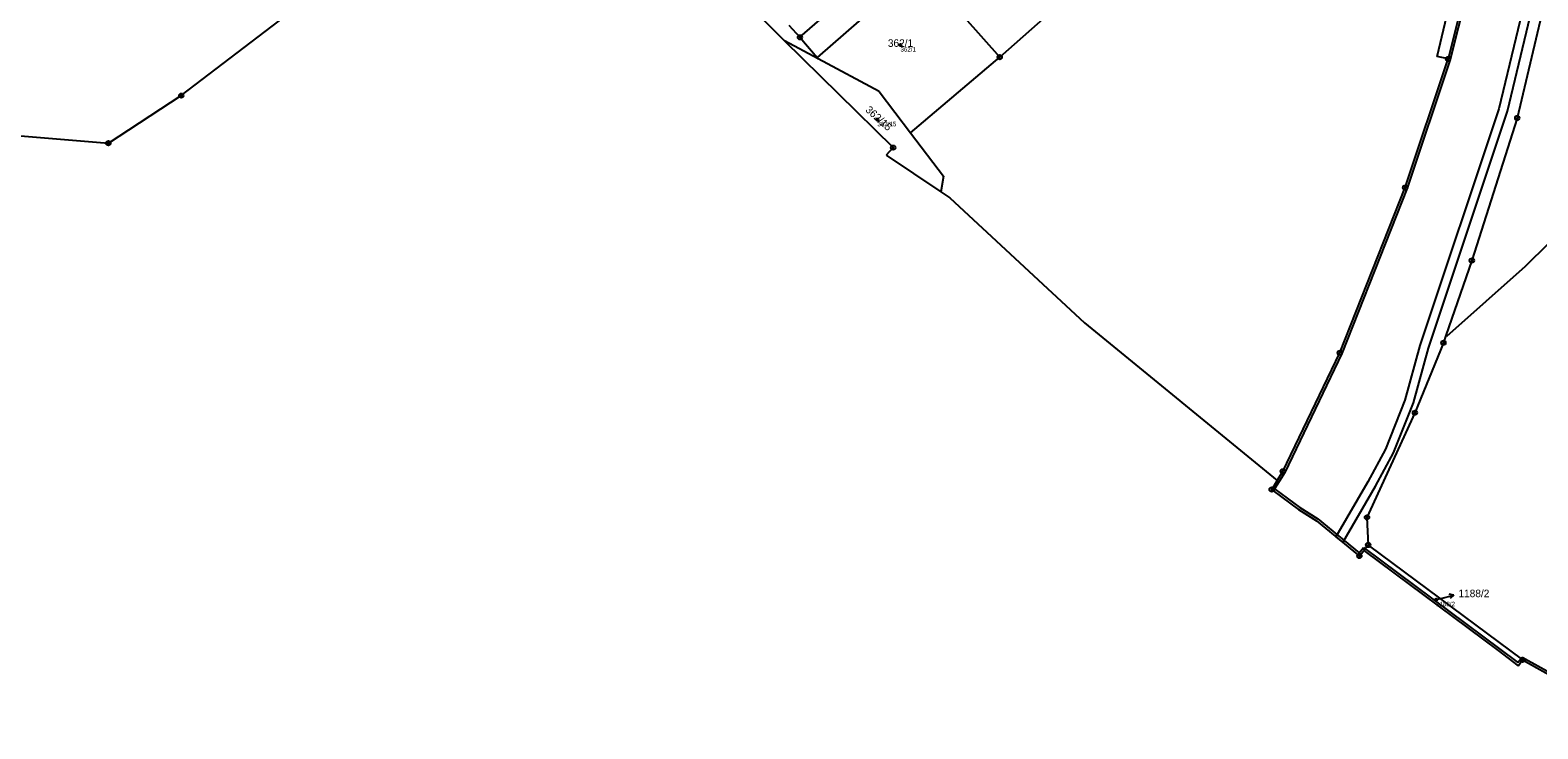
# Model space of a CAD drawing. Extents: x -869390 to -864576, y -1040967 to -1036941.
# Drawn here: x -867039 to -866700.3, y -1040913.2 to -1040756 of the extents above; entities that cross this region are included whole.
import ezdxf

# ---------------------------------------------------------------- set-up
doc = ezdxf.new("R2010")
doc.units = 0
for name, color, linetype in [('Definiční body', 7, 'Continuous'), ('Hranice parcel', 7, 'Continuous'), ('Parcelní čísla', 7, 'Continuous'), ('Pop  PČ popisy', 7, 'Continuous'), ('Vnitřní kresba', 7, 'Continuous'), ('Věcná břemena k části', 7, 'Continuous'), ('Značky bodu BP', 7, 'Continuous')]:
    doc.layers.add(name, color=color, linetype=linetype)

msp = doc.modelspace()

# ---------------------------------------------------------------- linework, layer by layer
at = {"layer": 'Definiční body'}
for centre in [(-866843.46, -1040759.37), (-866848.63, -1040776.17), (-866723.12, -1040884.09)]:
    msp.add_circle(centre, 0.25, dxfattribs=at)
at = {"layer": 'Hranice parcel'}
for p, q in [((-866869.49, -1040758.45), (-866893.3, -1040734.8)), ((-866722.93, -1040761.97), (-866716.41, -1040734.82)), ((-866713.77, -1040735.61), (-866720.44, -1040762.52)), ((-866866.05, -1040757.65), (-866842.99, -1040737.43)), ((-866839.03, -1040741.91), (-866862.18, -1040762.23)), ((-866839.03, -1040741.91), (-866821.17, -1040762.12)), ((-866798.55, -1040742.04), (-866821.17, -1040762.12)), ((-867005.04, -1040770.76), (-866976.77, -1040749.08)), ((-866698.52, -1040748.51), (-866704.91, -1040775.8)), ((-866868.58, -1040754.93), (-866866.05, -1040757.65)), ((-866866.05, -1040757.65), (-866862.18, -1040762.23)), ((-866845.11, -1040782.45), (-866869.49, -1040758.45)), ((-866861.96, -1040762.5), (-866869.49, -1040758.45)), ((-866862.18, -1040762.23), (-866861.96, -1040762.5)), ((-866848.25, -1040769.87), (-866861.96, -1040762.5)), ((-866841.21, -1040779.14), (-866821.17, -1040762.12)), ((-866730.09, -1040791.44), (-866720.44, -1040762.52)), ((-866720.44, -1040762.52), (-866722.93, -1040761.97)), ((-867021.42, -1040781.46), (-867005.04, -1040770.76)), ((-866848.25, -1040769.87), (-866841.21, -1040779.14)), ((-866704.91, -1040775.8), (-866715.1, -1040807.84)), ((-866703.05, -1040809.13), (-866669.49, -1040775.76)), ((-867042.98, -1040779.65), (-867021.42, -1040781.46)), ((-866841.21, -1040779.14), (-866833.8, -1040788.91)), ((-866845.11, -1040782.45), (-866846.7, -1040784.12)), ((-866846.7, -1040784.12), (-866834.37, -1040792.42)), ((-866833.8, -1040788.91), (-866834.37, -1040792.42)), ((-866744.76, -1040828.59), (-866730.09, -1040791.44)), ((-866834.37, -1040792.42), (-866832.41, -1040793.74)), ((-866832.41, -1040793.74), (-866802.14, -1040821.85)), ((-866715.1, -1040807.84), (-866720.93, -1040824.73)), ((-866720.7, -1040824.85), (-866703.05, -1040809.13)), ((-866802.14, -1040821.85), (-866758.83, -1040857.3)), ((-866720.93, -1040824.73), (-866721.49, -1040826.34)), ((-866720.93, -1040824.73), (-866720.7, -1040824.85)), ((-866757.58, -1040855.25), (-866744.76, -1040828.59)), ((-866721.49, -1040826.34), (-866727.9, -1040842.07)), ((-866727.9, -1040842.07), (-866738.67, -1040865.61)), ((-866758.83, -1040857.3), (-866757.58, -1040855.25)), ((-866758.83, -1040857.3), (-866760.07, -1040859.33)), ((-866760.07, -1040859.33), (-866759.78, -1040859.55)), ((-866759.78, -1040859.55), (-866754.05, -1040863.8)), ((-866754.05, -1040863.8), (-866750.02, -1040866.37)), ((-866738.67, -1040865.61), (-866738.41, -1040871.82)), ((-866750.02, -1040866.37), (-866741.63, -1040873.25)), ((-866738.41, -1040871.82), (-866739.39, -1040873.06)), ((-866738.41, -1040871.82), (-866703.69, -1040897.65)), ((-866741.63, -1040873.25), (-866740.37, -1040874.29)), ((-866740.37, -1040874.29), (-866739.39, -1040873.06)), ((-866739.39, -1040873.06), (-866709.21, -1040895.53)), ((-866709.21, -1040895.53), (-866704.67, -1040898.95)), ((-866704.67, -1040898.95), (-866704.42, -1040898.62)), ((-866704.42, -1040898.62), (-866703.69, -1040897.65)), ((-866703.69, -1040897.65), (-866676.03, -1040913.16))]:
    msp.add_line(p, q, dxfattribs=at)
at = {"layer": 'Pop  PČ popisy'}
for p, q in [((-866719.13, -1040883.1), (-866720.22, -1040882.86)), ((-866723.12, -1040884.09), (-866722.04, -1040883.83)), ((-866722.04, -1040883.83), (-866719.13, -1040883.1)), ((-866719.13, -1040883.1), (-866719.98, -1040883.83))]:
    msp.add_line(p, q, dxfattribs=at)
at = {"layer": 'Vnitřní kresba'}
for p, q in [((-866713.28, -1040735.72), (-866719.96, -1040762.66)), ((-866719.96, -1040762.66), (-866729.62, -1040791.61)), ((-866729.62, -1040791.61), (-866744.3, -1040828.79)), ((-866744.3, -1040828.79), (-866757.14, -1040855.49)), ((-866757.14, -1040855.49), (-866758.4, -1040857.56)), ((-866758.4, -1040857.56), (-866759.41, -1040859.2)), ((-866759.41, -1040859.2), (-866753.77, -1040863.39)), ((-866753.77, -1040863.39), (-866749.73, -1040865.96)), ((-866749.73, -1040865.96), (-866740.44, -1040873.58)), ((-866740.44, -1040873.58), (-866739.48, -1040872.37)), ((-866739.48, -1040872.37), (-866704.77, -1040898.25)), ((-866704.77, -1040898.25), (-866703.83, -1040897)), ((-866703.83, -1040897), (-866675.78, -1040912.73))]:
    msp.add_line(p, q, dxfattribs=at)
at = {"layer": 'Věcná břemena k části'}
msp.add_lwpolyline([(-866699.85, -1040733.55), (-866701.43, -1040741.87), (-866709.01, -1040773.71), (-866726.76, -1040826.98), (-866730.14, -1040839.22), (-866734.53, -1040850.24), (-866738.49, -1040857.58), (-866745.65, -1040869.96), (-866744.07, -1040871.25), (-866736.75, -1040858.56), (-866732.71, -1040851.08), (-866728.24, -1040839.86), (-866724.84, -1040827.56), (-866707.09, -1040774.25), (-866699.47, -1040742.29)], dxfattribs=at)
at = {"layer": 'Značky bodu BP'}
for centre, radius in [((-866866.05, -1040757.65), 0.5), ((-866866.05, -1040757.65), 0.0303), ((-866821.17, -1040762.12), 0.5), ((-866821.17, -1040762.12), 0.0303), ((-866720.44, -1040762.52), 0.5), ((-866720.44, -1040762.52), 0.0303), ((-867005.04, -1040770.76), 0.5), ((-867005.04, -1040770.76), 0.0303), ((-866704.91, -1040775.8), 0.5), ((-866704.91, -1040775.8), 0.0303), ((-867021.42, -1040781.46), 0.5), ((-867021.42, -1040781.46), 0.0303), ((-866845.11, -1040782.45), 0.5), ((-866845.11, -1040782.45), 0.0303), ((-866730.09, -1040791.44), 0.5), ((-866730.09, -1040791.44), 0.0303), ((-866715.1, -1040807.84), 0.5), ((-866715.1, -1040807.84), 0.0303), ((-866744.76, -1040828.59), 0.5), ((-866744.76, -1040828.59), 0.0303), ((-866721.49, -1040826.34), 0.5), ((-866721.49, -1040826.34), 0.0303), ((-866727.9, -1040842.07), 0.5), ((-866727.9, -1040842.07), 0.0303), ((-866757.58, -1040855.25), 0.5), ((-866757.58, -1040855.25), 0.0303), ((-866760.07, -1040859.33), 0.5), ((-866760.07, -1040859.33), 0.0303), ((-866738.67, -1040865.61), 0.5), ((-866738.67, -1040865.61), 0.0303), ((-866738.41, -1040871.82), 0.5), ((-866738.41, -1040871.82), 0.0303), ((-866740.37, -1040874.29), 0.5), ((-866740.37, -1040874.29), 0.0303), ((-866703.69, -1040897.65), 0.5), ((-866703.69, -1040897.65), 0.0303)]:
    msp.add_circle(centre, radius, dxfattribs=at)

# ---------------------------------------------------------------- texts
at = {"layer": 'Definiční body'}
for s, p in [('362/1', (-866843.46, -1040760.86)), ('362/15', (-866848.63, -1040777.66)), ('1188/2', (-866723.12, -1040885.58))]:
    msp.add_text(s, height=1, dxfattribs=at).set_placement(p)
at = {"layer": 'Parcelní čísla'}
for s, p in [('362/1', (-866846.3, -1040759.8)), ('1188/2', (-866718.12, -1040883.55))]:
    msp.add_text(s, height=1.7, dxfattribs=at).set_placement(p)
msp.add_text('362/15', height=1.7, rotation=318, dxfattribs=at).set_placement((-866851.49, -1040774.17))

doc.saveas('drawing.dxf')
